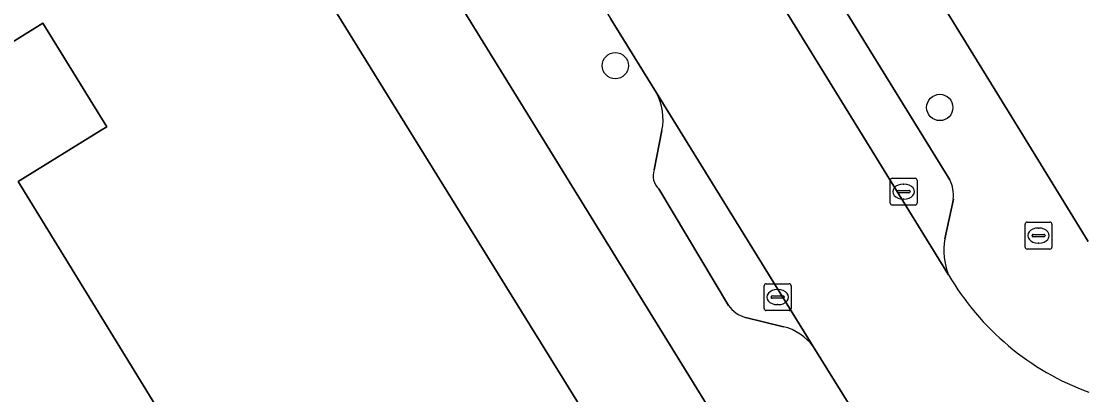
# Model space of a CAD drawing. Extents: x 160030 to 160839, y 385325 to 386450.
# Drawn here: x 160346.19 to 160385.75, y 386240.16 to 386254.05 of the extents above; entities that cross this region are included whole.
import ezdxf

# ---------------------------------------------------------------- set-up
doc = ezdxf.new("R2010")
doc.units = 0
for name, color, linetype in [('IMGEO_Boom', 7, 'Continuous'), ('IMGEO_Brandkraan', 7, 'Continuous'), ('IMGEO_Erf', 7, 'Continuous'), ('IMGEO_Kolk', 7, 'Continuous'), ('IMGEO_Pand', 7, 'Continuous'), ('IMGEO_Parkeervlak_open', 7, 'Continuous'), ('IMGEO_Rijbaan_lokaal_open', 7, 'Continuous'), ('IMGEO_Voetpad_open', 7, 'Continuous')]:
    doc.layers.add(name, color=color, linetype=linetype)

msp = doc.modelspace()

# ---------------------------------------------------------------- linework, layer by layer
at = {"layer": 'IMGEO_Boom'}
for centre in [(160368.306, 386252.399), (160380.387, 386250.845)]:
    msp.add_circle(centre, 0.489, dxfattribs=at)
at = {"layer": 'IMGEO_Brandkraan'}
for p, q in [((160383.637, 386246.581), (160384.489, 386246.581)), ((160383.562, 386245.655), (160383.562, 386246.507)), ((160384.05, 386246.361), (160384.075, 386246.361)), ((160384.563, 386246.507), (160384.563, 386245.655)), ((160383.821, 386246.075), (160383.821, 386246.087)), ((160384.259, 386246.038), (160383.861, 386246.038)), ((160383.864, 386246.124), (160384.262, 386246.124)), ((160384.073, 386245.801), (160384.048, 386245.801)), ((160384.305, 386246.087), (160384.305, 386246.075)), ((160384.489, 386245.581), (160383.637, 386245.581))]:
    msp.add_line(p, q, dxfattribs=at)
for points in [[(160383.637, 386246.581), (160384.489, 386246.581)], [(160383.562, 386245.655), (160383.562, 386246.507)], [(160384.563, 386246.507), (160384.563, 386245.655)], [(160384.489, 386245.581), (160383.637, 386245.581)]]:
    msp.add_lwpolyline(points, dxfattribs=at)
for centre, radius, start, end in [((160383.639, 386246.505), 0.0765, 91.552, 178.448), ((160383.639, 386246.505), 0.0765, 91.552, 178.448), ((160384.487, 386246.505), 0.0765, 1.552, 88.448), ((160384.487, 386246.505), 0.0765, 1.552, 88.448), ((160383.861, 386246.084), 0.0403, 85.8775, 175.7526), ((160383.858, 386246.074), 0.0366, 178.938, 274.7102), ((160384.262, 386246.081), 0.043, 264.8664, 352.4533), ((160384.266, 386246.086), 0.0386, 1.7309, 96.639), ((160383.639, 386245.657), 0.0765, 181.552, 268.448), ((160383.639, 386245.657), 0.0765, 181.552, 268.448), ((160384.487, 386245.657), 0.0765, 271.552, 358.448), ((160384.487, 386245.657), 0.0765, 271.552, 358.448)]:
    msp.add_arc(centre, radius, start, end, dxfattribs=at)
for centre, major_axis, ratio, start_param, end_param in [((160384.049, 386246.081), (-0.387, 0.002), 0.722429, 4.712389, 7.853982), ((160384.074, 386246.081), (-0.39, 0.002), 0.717154, 1.570796, 4.712389)]:
    msp.add_ellipse(centre, major_axis=major_axis, ratio=ratio, start_param=start_param, end_param=end_param, dxfattribs=at)
at = {"layer": 'IMGEO_Erf'}
for points in [[(160363.927, 386281.527), (160383.364, 386250), (160385.914, 386245.865)], [(160372.421, 386238.639), (160365.405, 386250), (160351.069, 386273.213)]]:
    msp.add_lwpolyline(points, dxfattribs=at)
msp.add_lwpolyline([(160346.068, 386248.087), (160349.161, 386250), (160349.371, 386250.13), (160346.994, 386253.981), (160340.58, 386250), (160314.356, 386233.725), (160307.279, 386245.109), (160315.164, 386250), (160346.657, 386269.536), (160350.096, 386263.95), (160349.044, 386263.274), (160350.863, 386260.319), (160350.868, 386260.31), (160352.434, 386257.766), (160353.531, 386258.466), (160354.989, 386256.082), (160356.33, 386256.943), (160360.635, 386250), (160373.503, 386229.25), (160372.174, 386228.406), (160373.739, 386225.879), (160373.455, 386225.72), (160371.898, 386228.234), (160362.051, 386222.095)], close=True, dxfattribs=at)
at = {"layer": 'IMGEO_Kolk'}
for p, q in [((160378.614, 386248.213), (160379.466, 386248.213)), ((160378.539, 386247.287), (160378.539, 386248.139)), ((160379.027, 386247.993), (160379.052, 386247.993)), ((160379.54, 386248.139), (160379.54, 386247.287)), ((160378.798, 386247.707), (160378.798, 386247.719)), ((160379.236, 386247.67), (160378.838, 386247.67)), ((160378.841, 386247.756), (160379.239, 386247.756)), ((160379.05, 386247.433), (160379.025, 386247.433)), ((160379.282, 386247.719), (160379.282, 386247.707)), ((160379.466, 386247.213), (160378.614, 386247.213)), ((160373.851, 386243.365), (160373.851, 386244.217)), ((160373.926, 386244.291), (160374.778, 386244.291)), ((160374.852, 386244.217), (160374.852, 386243.365)), ((160374.153, 386243.834), (160374.551, 386243.834)), ((160374.339, 386244.071), (160374.364, 386244.071)), ((160374.11, 386243.785), (160374.11, 386243.797)), ((160374.548, 386243.748), (160374.15, 386243.748)), ((160374.362, 386243.511), (160374.337, 386243.511)), ((160374.594, 386243.797), (160374.594, 386243.785)), ((160374.778, 386243.291), (160373.926, 386243.291))]:
    msp.add_line(p, q, dxfattribs=at)
for points in [[(160378.614, 386248.213), (160379.466, 386248.213)], [(160378.539, 386247.287), (160378.539, 386248.139)], [(160379.54, 386248.139), (160379.54, 386247.287)], [(160379.466, 386247.213), (160378.614, 386247.213)], [(160373.851, 386243.365), (160373.851, 386244.217)], [(160373.926, 386244.291), (160374.778, 386244.291)], [(160374.852, 386244.217), (160374.852, 386243.365)], [(160374.778, 386243.291), (160373.926, 386243.291)]]:
    msp.add_lwpolyline(points, dxfattribs=at)
for centre, radius, start, end in [((160378.616, 386248.137), 0.0765, 91.552, 178.448), ((160378.616, 386248.137), 0.0765, 91.552, 178.448), ((160379.464, 386248.137), 0.0765, 1.552, 88.448), ((160379.464, 386248.137), 0.0765, 1.552, 88.448), ((160378.838, 386247.716), 0.0403, 85.8775, 175.7526), ((160378.835, 386247.706), 0.0366, 178.938, 274.7102), ((160379.239, 386247.713), 0.043, 264.8664, 352.4533), ((160379.243, 386247.718), 0.0386, 1.7309, 96.639), ((160378.616, 386247.289), 0.0765, 181.552, 268.448), ((160378.616, 386247.289), 0.0765, 181.552, 268.448), ((160379.464, 386247.289), 0.0765, 271.552, 358.448), ((160379.464, 386247.289), 0.0765, 271.552, 358.448), ((160373.928, 386244.215), 0.0765, 91.552, 178.448), ((160373.928, 386244.215), 0.0765, 91.552, 178.448), ((160374.776, 386244.215), 0.0765, 1.552, 88.448), ((160374.776, 386244.215), 0.0765, 1.552, 88.448), ((160374.15, 386243.794), 0.0403, 85.8775, 175.7526), ((160374.555, 386243.796), 0.0386, 1.7309, 96.639), ((160374.147, 386243.784), 0.0366, 178.938, 274.7102), ((160374.551, 386243.791), 0.043, 264.8664, 352.4533), ((160373.928, 386243.367), 0.0765, 181.552, 268.448), ((160373.928, 386243.367), 0.0765, 181.552, 268.448), ((160374.776, 386243.367), 0.0765, 271.552, 358.448), ((160374.776, 386243.367), 0.0765, 271.552, 358.448)]:
    msp.add_arc(centre, radius, start, end, dxfattribs=at)
for centre, major_axis, ratio, start_param, end_param in [((160379.026, 386247.713), (-0.387, 0.002), 0.722429, 4.712389, 7.853982), ((160379.051, 386247.713), (-0.39, 0.002), 0.717154, 1.570796, 4.712389), ((160374.338, 386243.791), (-0.387, 0.002), 0.722429, 4.712389, 7.853982), ((160374.363, 386243.791), (-0.39, 0.002), 0.717154, 1.570796, 4.712389)]:
    msp.add_ellipse(centre, major_axis=major_axis, ratio=ratio, start_param=start_param, end_param=end_param, dxfattribs=at)
at = {"layer": 'IMGEO_Pand'}
msp.add_lwpolyline([(160360.635, 386250), (160356.33, 386256.943), (160354.989, 386256.082), (160353.531, 386258.466), (160352.434, 386257.766), (160350.868, 386260.31), (160350.863, 386260.319), (160349.044, 386263.274), (160350.096, 386263.95), (160346.657, 386269.536), (160315.164, 386250), (160307.279, 386245.109), (160314.356, 386233.725), (160340.58, 386250), (160346.994, 386253.981), (160349.371, 386250.13), (160349.161, 386250), (160346.068, 386248.087), (160362.051, 386222.095), (160371.898, 386228.234), (160373.455, 386225.72), (160373.739, 386225.879), (160372.174, 386228.406), (160373.503, 386229.25)], close=True, dxfattribs=at)
at = {"layer": 'IMGEO_Parkeervlak_open'}
for points in [[(160360.191, 386277.867), (160380.712, 386244.623)], [(160380.756, 386248.156), (160363.386, 386276.287)], [(160375.678, 386241.955), (160369.836, 386251.393)], [(160370.043, 386249.994), (160369.756, 386248.522)], [(160369.931, 386247.816), (160372.524, 386243.485)], [(160380.578, 386245.955), (160380.891, 386247.44)], [(160373.147, 386243.037), (160374.57, 386242.692)]]:
    msp.add_lwpolyline(points, dxfattribs=at)
for centre, radius, start, end in [((160367.988, 386250.405), 2.096, 348.6971, 28.136), ((160370.336, 386248.291), 0.624, 158.2825, 229.5607), ((160379.652, 386247.577), 1.246, 353.6837, 27.6716), ((160382.859, 386245.512), 2.323, 169.0006, 202.4887), ((160373.417, 386244.07), 1.068, 213.2202, 255.3399), ((160374.089, 386240.768), 1.983, 36.7641, 75.9752)]:
    msp.add_arc(centre, radius, start, end, dxfattribs=at)
at = {"layer": 'IMGEO_Rijbaan_lokaal_open'}
for points in [[(160380.712, 386244.623), (160360.191, 386277.867), (160359.386, 386279.156)], [(160354.036, 386276.982), (160354.153, 386276.793), (160359.823, 386267.623), (160362.326, 386263.486), (160368.126, 386254.151), (160369.836, 386251.393), (160375.678, 386241.955), (160378.049, 386238.126), (160383.862, 386228.788), (160384.799, 386227.189), (160386.199, 386224.569), (160387.779, 386221.116)]]:
    msp.add_lwpolyline(points, dxfattribs=at)
msp.add_arc((160389.404, 386249.71), 10.071, 210.3409, 249.8778, dxfattribs=at)
at = {"layer": 'IMGEO_Voetpad_open'}
for points in [[(160385.914, 386245.865), (160383.364, 386250), (160363.927, 386281.527)], [(160363.386, 386276.287), (160380.756, 386248.156)], [(160351.069, 386273.213), (160365.405, 386250), (160372.421, 386238.639)], [(160369.836, 386251.393), (160368.126, 386254.151)], [(160369.756, 386248.522), (160370.043, 386249.994)], [(160372.524, 386243.485), (160369.931, 386247.816)], [(160380.891, 386247.44), (160380.578, 386245.955)], [(160374.57, 386242.692), (160373.147, 386243.037)], [(160378.049, 386238.126), (160375.678, 386241.955)]]:
    msp.add_lwpolyline(points, dxfattribs=at)
for centre, radius, start, end in [((160367.988, 386250.405), 2.096, 348.6971, 28.136), ((160370.336, 386248.291), 0.624, 158.2825, 229.5607), ((160379.652, 386247.577), 1.246, 353.6837, 27.6716), ((160382.859, 386245.512), 2.323, 169.0006, 202.4887), ((160389.404, 386249.71), 10.071, 210.3409, 249.8778), ((160373.417, 386244.07), 1.068, 213.2202, 255.3399), ((160374.089, 386240.768), 1.983, 36.7641, 75.9752)]:
    msp.add_arc(centre, radius, start, end, dxfattribs=at)

doc.saveas('drawing.dxf')
